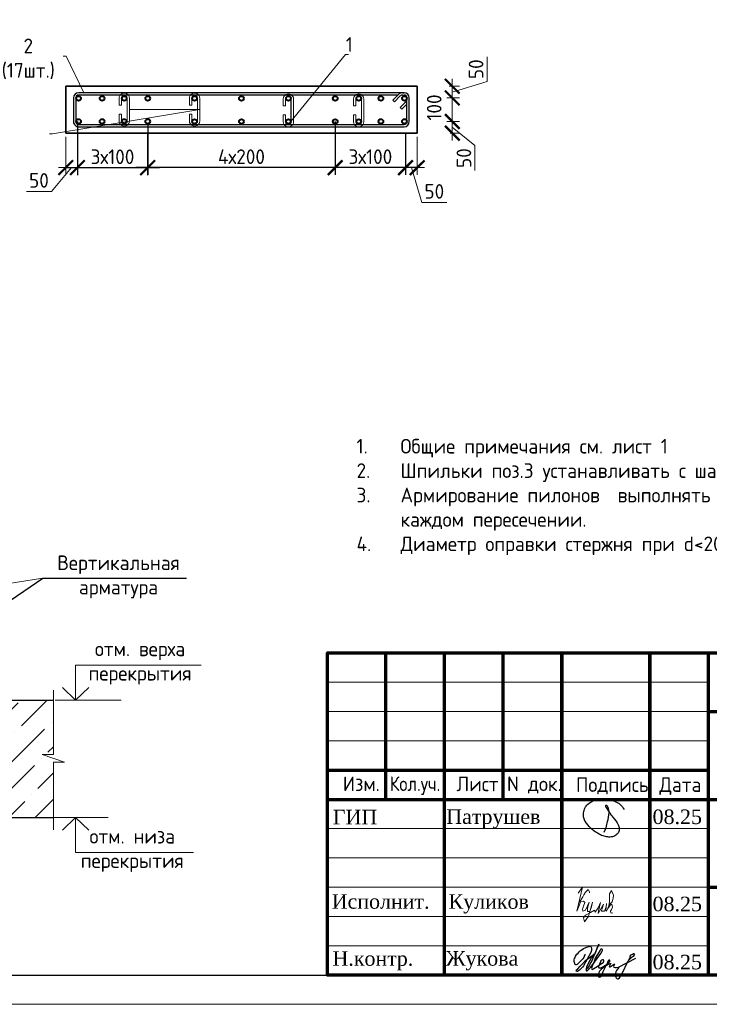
# Model space of a CAD drawing. Header units: millimetres. Extents: x 369815 to 1481759, y -423071 to -27917.
# Tile 285 of 380: x 654979 to 666748, y -198192 to -181378. Entities that reach past the tile are written whole.
import ezdxf
from ezdxf import colors
from ezdxf.entities.mleader import LeaderData, LeaderLine
from ezdxf.math import Vec2, Vec3

# ---------------------------------------------------------------- set-up
doc = ezdxf.new("R2010")
doc.units = ezdxf.units.MM
for name, color, linetype in [('PDF7_Text', 7, 'Continuous'), ('PDF8_Text', 7, 'Continuous'), ('ТОЛСТЫЕ_ОСНОВНЫЕ', 6, 'Continuous')]:
    doc.layers.add(name, color=color, linetype=linetype)
for name, color, linetype, lineweight in [('Арм_шпильки', 143, 'Continuous', 18), ('Армирование', 3, 'Continuous', 40), ('Выноски', 20, 'Continuous', 20), ('подоснова', 151, 'Continuous', 5), ('размер', 1, 'Continuous', 25), ('РАЗМЕРЫ', 1, 'Continuous', 9), ('Рамка', 7, 'Continuous', 70), ('Текст', 7, 'Continuous', 25), ('ТОНКИЕ', 7, 'Continuous', 9)]:
    doc.layers.add(name, color=color, linetype=linetype, lineweight=lineweight)
doc.layers.add('Колонна_ бетон', color=7, linetype='Continuous', lineweight=50, true_color=0xb4b496)
doc.styles.add('GOST 2.304', font='CS_Gost2304.shx')
doc.styles.add('GOST-2.304_Type-B', font='GOST_Common.ttf')
doc.styles.add('PDF Times New Roman', font='times.ttf')
doc.styles.add('style_Tonin', font='simplex.shx', dxfattribs={"width": 0.9})
doc.styles.add('ГОСТ', font='GOST_Common.ttf')
doc.dimstyles.new('20', dxfattribs={"dimtxt": 2.5, "dimasz": 2.5, "dimexe": 1.25, "dimexo": 0.625, "dimtad": 1, "dimdec": 0, "dimlfac": 20, "dimtxsty": 'style_Tonin', "dimblk": 'ARCHTICK', "dimcen": 0, "dimclrt": 256, "dimadec": 0, "dimazin": 0, "dimtfac": 1, "dimtdec": 0, "dimtmove": 0, "dimatfit": 0, "dimfxl": 1, "dimarcsym": 0})
doc.dimstyles.new('мой 25', dxfattribs={"dimscale": 100, "dimtxt": 2.5, "dimasz": 2.5, "dimexe": 1.25, "dimexo": 0.625, "dimtad": 1, "dimdec": 0, "dimlfac": 0.5, "dimtxsty": 'GOST-2.304_Type-B', "dimblk": 'ARCHTICK', "dimcen": 2.5, "dimdle": 1.25, "dimaunit": 1, "dimadec": 1, "dimazin": 2, "dimtfac": 1, "dimtdec": 0, "dimtmove": 1, "dimatfit": 3, "dimfxl": 6, "dimfxlon": 1, "dimtfill": 1, "dimlwd": -1, "dimlwe": -1, "dimarcsym": 0})
doc.dimstyles.new('СПДС', dxfattribs={"dimscale": 100, "dimtxt": 2.5, "dimasz": 2.5, "dimexe": 1.25, "dimexo": 0, "dimtad": 1, "dimdec": 0, "dimtxsty": 'GOST-2.304_Type-B', "dimblk": 'ARCHTICK', "dimcen": 2.5, "dimdle": 2, "dimadec": 0, "dimazin": 2, "dimtfac": 0.75, "dimtdec": 0, "dimtmove": 1, "dimatfit": 3, "dimfxl": 1, "dimtolj": 1, "dimarcsym": 1})

# ---------------------------------------------------------------- blocks, each defined once
blk = doc.blocks.new('11')
at = {"layer": 'Выноски'}
for p, q in [((47962, 66737), (47989, 66781)), ((47989, 66781), (48016, 66806)), ((48016, 66806), (48038, 66823)), ((48038, 66823), (48060, 66786)), ((48060, 66786), (48058, 66769)), ((47885, 66608), (47944, 66700)), ((47944, 66700), (47962, 66737))]:
    blk.add_line(p, q, dxfattribs=at)
blk.add_lwpolyline([(47863, 66761), (47937, 66865), (47843, 66458), (47885, 66564), (47905, 66616), (47954, 66628), (47979, 66606), (47957, 66539), (47937, 66487), (47947, 66458), (47991, 66470), (48051, 66611), (48041, 66569), (48023, 66505), (48023, 66448), (48065, 66448), (48090, 66529), (48110, 66608), (48043, 66369), (47972, 66275), (47954, 66344), (47991, 66389), (48078, 66431), (48142, 66470), (48154, 66441), (48204, 66512), (48246, 66606), (48209, 66455), (48204, 66418), (48295, 66574), (48265, 66463), (48265, 66455), (48312, 66453), (48342, 66529), (48347, 66584), (48337, 66465), (48349, 66453), (48401, 66569), (48443, 66616), (48461, 66678), (48466, 66727), (48436, 66811), (48399, 66754), (48399, 66618), (48389, 66549), (48374, 66507), (48416, 66564), (48441, 66576), (48451, 66524), (48433, 66482), (48419, 66453), (48424, 66428), (48458, 66421)], dxfattribs=at)
blk = doc.blocks.new('яяя')
at = {"lineweight": 30}
for points in [[(345424, 110432), (345425, 110410), (345424, 110397), (345417, 110379), (345406, 110350), (345390, 110319), (345357, 110275), (345310, 110221), (345265, 110176), (345198, 110110), (345161, 110077), (345133, 110066), (345116, 110066), (345102, 110075), (345090, 110091), (345082, 110115), (345074, 110146), (345066, 110182), (345064, 110206), (345067, 110234), (345077, 110278), (345095, 110320), (345114, 110361), (345134, 110395), (345159, 110428), (345195, 110469), (345228, 110506), (345284, 110560), (345331, 110595), (345379, 110625), (345435, 110648), (345486, 110670), (345532, 110686), (345573, 110696), (345605, 110698), (345621, 110695), (345635, 110687), (345648, 110671), (345656, 110649), (345659, 110625), (345659, 110583), (345656, 110553), (345647, 110523), (345635, 110489), (345387, 110033), (345349, 109985), (345311, 109948), (345247, 109889), (345209, 109858), (345192, 109844), (345180, 109837), (345157, 109833), (345150, 109835), (345140, 109842), (345135, 109856), (345138, 109881), (345148, 109892), (345183, 109930), (345267, 110024), (345343, 110105), (345455, 110213), (345617, 110343), (345775, 110456), (345811, 110526), (345838, 110607), (345890, 110740), (345902, 110771), (345698, 110295), (345672, 110226), (345626, 110132), (345572, 110032), (345518, 109953), (345481, 109918), (345497, 110001), (345567, 110147), (345655, 110301), (345760, 110442)], [(345481, 109918), (345476, 109896), (345475, 109874), (345485, 109861), (345506, 109866), (345539, 109891), (345632, 109983), (345968, 110450), (346022, 110527), (346029, 110560), (346027, 110579), (346026, 110590), (346010, 110605), (345993, 110609), (345975, 110601), (345962, 110584), (345954, 110562), (345857, 110421), (345783, 110292), (345741, 110183), (345701, 110079), (345665, 109985), (345660, 109952), (345666, 109929), (345669, 109915), (345682, 109910), (345702, 109914), (345735, 109941), (345846, 110007), (346065, 110160), (346075, 110193), (346070, 110217), (346066, 110236), (346052, 110241), (346030, 110241), (346007, 110228), (345978, 110203), (345960, 110164), (345892, 110010), (345895, 109986), (345904, 109966), (345925, 109964), (345969, 109968), (346045, 110000), (346218, 110114), (346261, 110154), (346280, 110184), (346282, 110210), (346278, 110225), (346263, 110229), (346241, 110222), (346220, 110198), (346162, 110049), (345989, 109904), (345932, 109849), (345906, 109805), (345891, 109739), (345890, 109690), (345899, 109652), (345924, 109647), (345956, 109655), (345980, 109674), (346058, 109838), (346158, 110046), (346261, 110098), (346314, 110120), (346292, 110079), (346269, 110036), (346261, 110008), (346267, 109998), (346293, 109998), (346363, 110039), (346445, 110095), (346421, 110068), (346414, 110040), (346407, 110011), (346416, 109990), (346466, 109972), (346509, 109977), (346574, 109984), (347172, 110293)], [(346586, 109971), (346543, 109917), (346509, 109873), (346489, 109825), (346475, 109767), (346472, 109710), (346478, 109675), (346485, 109641), (346501, 109621), (346517, 109602), (346542, 109589), (346568, 109592), (346605, 109620), (346680, 109731), (346736, 109842), (346865, 110115), (346962, 110290), (346969, 110318), (346979, 110360), (347013, 110403), (347056, 110434), (347091, 110450), (347109, 110450), (347121, 110434), (347115, 110405), (347072, 110355), (347012, 110307), (346924, 110222)]]:
    blk.add_lwpolyline(points, dxfattribs=at)
blk = doc.blocks.new('Патрушев')
at = {"color": 5, "lineweight": 25}
blk.add_lwpolyline([(58.5, -35.09), (59.7, -31.98), (60.22, -29.81), (60.47, -28.76), (60.76, -27.56), (61.06, -26.32), (61.37, -24.67), (61.64, -22.98), (61.77, -21.63), (61.83, -20.46), (61.74, -19.5), (61.5, -18.56), (61.27, -17.93), (60.96, -17.34), (60.63, -16.86), (60.45, -16.66), (60.39, -16.62), (60.25, -16.53), (60.03, -16.42), (59.74, -16.36), (59.56, -16.39), (59.41, -16.5), (59.32, -16.73), (59.32, -16.96), (59.41, -17.15), (61.8, -21.04), (63.12, -22.91), (63.7, -23.61), (64.53, -24.59), (65.48, -25.87), (66.43, -27.07), (66.87, -27.73), (67.42, -28.44), (67.68, -28.93), (68, -29.52), (68.38, -30.41), (68.65, -31), (68.82, -31.71), (68.89, -32.2), (68.93, -32.68), (68.9, -33.35), (68.81, -33.79), (68.57, -34.59), (68.27, -35.18), (67.92, -35.7), (67.56, -36.23), (66.92, -36.75), (66.44, -37.14), (65.93, -37.49), (65.34, -37.85), (64.79, -38.12), (64.12, -38.33), (63.56, -38.4), (62.54, -38.51), (61.58, -38.47), (60.89, -38.38), (60.1, -38.27), (59.25, -38.05), (58.41, -37.75), (57.66, -37.55), (56.61, -37.27), (55.88, -36.92), (54.92, -36.35), (53.85, -35.72), (53.05, -35.25), (52.17, -34.73), (51.27, -34.08), (50.13, -33.27), (49.09, -32.31), (47.96, -31.09), (47.07, -29.92), (46.05, -28.68), (45.23, -27.65), (44.74, -26.54), (44.28, -25.09), (44.05, -24.29), (43.98, -23.29), (43.94, -22.47), (43.99, -21.49), (44.18, -20.57), (44.46, -19.97), (44.74, -19.1), (45.02, -18.24), (45.49, -17.42), (45.85, -16.92), (46.39, -16.14), (46.99, -15.53), (47.83, -14.81), (48.65, -14.29), (49.43, -13.79), (50.53, -13.27), (51.57, -12.89), (52.65, -12.48), (54.17, -12.1), (55.44, -11.87), (56.95, -11.79), (58.35, -11.79), (59.63, -11.91), (61, -12.05), (62.71, -12.35), (64.46, -12.88), (66.16, -13.58), (67.55, -14.27), (68.88, -15.13), (70.02, -16.25), (71.14, -17.49), (71.67, -18.26), (72.28, -19.27)], dxfattribs=at)
blk = doc.blocks.new('штамп кж1.1')
at = {"layer": 'Рамка', "color": 7}
for p, q in [((405358, -83134), (405358, -80634)), ((407358, -83134), (407358, -80634)), ((410858, -81634), (422858, -81634)), ((404358, -82634), (410858, -82634)), ((404358, -83134), (422858, -83134)), ((410858, -84634), (422858, -84634))]:
    blk.add_line(p, q, dxfattribs=at)
at = {"layer": 'Рамка'}
for p, q in [((406358, -86134), (406358, -80634)), ((408358, -86134), (408358, -80634)), ((408358, -80634), (408358, -86134)), ((409858, -80634), (409858, -86134)), ((409858, -86134), (409858, -80634)), ((410858, -80634), (410858, -86134))]:
    blk.add_line(p, q, dxfattribs=at)
at = {"layer": 'Рамка', "color": 7, "lineweight": 15}
for p, q in [((404358, -81134), (410858, -81134)), ((404358, -81634), (410858, -81634)), ((404358, -82134), (410858, -82134)), ((404358, -83634), (410858, -83634)), ((404358, -84134), (410858, -84134)), ((404358, -84634), (410858, -84634)), ((404358, -85134), (410858, -85134)), ((404358, -85634), (410858, -85634))]:
    blk.add_line(p, q, dxfattribs=at)
at = {"layer": 'Рамка'}
blk.add_lwpolyline([(422858, -86134), (404358, -86134), (404358, -80634), (422858, -80634)], close=True, dxfattribs=at)
at = {"color": 5, "xscale": 24.5, "yscale": 24.5, "zscale": 24.5}
blk.add_blockref('Патрушев', (407651, -82836), dxfattribs=at)
at = {"color": 2, "lineweight": 60, "xscale": 0.5, "yscale": 0.5, "zscale": 0.5}
blk.add_blockref('яяя', (236038, -140993), dxfattribs=at)
at = {"layer": 'Выноски', "color": 0}
blk.add_blockref('11', (360773, -151499), dxfattribs=at)
at = {"layer": 'PDF7_Text', "char_height": 248, "attachment_point": 7, "style": 'PDF Times New Roman'}
for s, insert in [('Патрушев', (406387, -83634)), ('08.25', (409908, -83561)), ('08.25', (409908, -85050)), ('Жукова', (406381, -86056)), ('08.25', (409908, -86042))]:
    blk.add_mtext(s, dxfattribs=dict(at, insert=insert))
at = {"layer": 'PDF7_Text', "insert": (406426, -85084), "char_height": 247.95, "attachment_point": 7, "style": 'PDF Times New Roman'}
blk.add_mtext_dynamic_manual_height_columns('{\\C256;Куликов}', width=2000, gutter_width=1250, heights=[0], dxfattribs=at)
at = {"layer": 'PDF8_Text', "char_height": 248, "attachment_point": 7, "style": 'PDF Times New Roman'}
for s, insert in [('ГИП', (404451, -83561)), ('Исполнит.', (404432, -85007)), ('Н.контр.', (404445, -86056))]:
    blk.add_mtext(s, dxfattribs=dict(at, insert=insert))
at = {"layer": 'Текст', "color": 7, "style": 'ГОСТ'}
for s, p in [('Изм.', (404622, -82993)), ('Лист', (406561, -82996)), ('N док.', (407423, -82993)), ('Подпись', (408601, -83008)), ('Дата', (410023, -83008))]:
    blk.add_text(s, height=250, dxfattribs=at).set_placement(p)
at = {"layer": 'Текст', "color": 7, "style": 'ГОСТ', "width": 0.9}
blk.add_text('Кол.уч.', height=250, dxfattribs=at).set_placement((405423, -82992))
at = {"layer": 'Текст', "color": 7, "attachment_point": 1, "style": 'ГОСТ'}
for s, width, heights, insert, char_height in [('\\pi594.35517;{\\fTimes New Roman|b0|i0|c204|p18;\\C256;Строительство жилого комплекса со  встроенными помещениями \\P\\pi1441.86779;общественного-делового, коммерческого назначения и \\P\\pi41.3631;поликлиническим учреждением по адресу: г. Чита, ул. 1-я Коллективная}', 11543.07, [0], (411117, -81801), 250), ('\\pi389.01406;{\\fTimes New Roman|b0|i0|c204|p18;\\C256;«Жилой дом со встроенными помещениями \\P\\pi641.91601;общественно-делового и коммерческого \\P\\pi302.06381;назначения на первом этаже здания», поз. 3.1\\P}', 7000, [1500], (410844, -83331), 225)]:
    blk.add_mtext_dynamic_manual_height_columns(s, width=width, gutter_width=12.5, heights=heights, dxfattribs=dict(at, insert=insert, char_height=char_height))
blk = doc.blocks.new('*U78')
at = {"layer": 'ТОЛСТЫЕ_ОСНОВНЫЕ', "color": 6}
blk.add_lwpolyline([(20, 5), (415, 5), (415, 292), (20, 292)], close=True, dxfattribs=at)
at = {"layer": 'ТОНКИЕ'}
blk.add_lwpolyline([(0, 0), (420, 0), (420, 297), (0, 297)], close=True, dxfattribs=at)
blk = doc.blocks.new('_None')
blk = doc.blocks.new('_ArchTick')
at = {"color": 0, "linetype": 'ByBlock', "const_width": 0.15}
blk.add_lwpolyline([(-0.5, -0.5), (0.5, 0.5)], dxfattribs=at)
blk = doc.blocks.new('*D514')
at = {"layer": 'DEFPOINTS', "color": 0, "transparency": 16777216}
for p in [(661764, -182515, -2880), (661564, -182713, -2880), (662362, -182713)]:
    blk.add_point(p, dxfattribs=at)
at = {"layer": 'РАЗМЕРЫ', "color": 0, "linetype": 'Continuous', "transparency": 16777216}
for p, q in [((662955, -182436), (662955, -182011)), ((662362, -182390), (662362, -182838)), ((662310, -182515), (662487, -182515)), ((662362, -182614), (662955, -182436)), ((662266, -182713), (662487, -182713))]:
    blk.add_line(p, q, dxfattribs=at)
at = {"layer": 'РАЗМЕРЫ', "color": 0, "transparency": 16777216, "xscale": 250, "yscale": 250, "zscale": 250}
for p, rotation in [((662362, -182515), 90), ((662362, -182713), 270)]:
    blk.add_blockref('_ArchTick', p, dxfattribs=dict(at, rotation=rotation))
at = {"layer": 'РАЗМЕРЫ', "color": 0, "transparency": 16777216, "insert": (662768, -182223), "char_height": 250, "attachment_point": 5, "rotation": 90, "style": 'GOST-2.304_Type-B', "bg_fill": 3, "box_fill_scale": 1.1, "bg_fill_color": 256, "bg_fill_true_color": 13158600, "bg_fill_transparency": 0}
blk.add_mtext('50', dxfattribs=at)
blk = doc.blocks.new('*D515')
at = {"layer": 'DEFPOINTS', "color": 0, "transparency": 16777216}
for p in [(661564, -183115, -2880), (662362, -183115), (662266, -183315)]:
    blk.add_point(p, dxfattribs=at)
at = {"layer": 'РАЗМЕРЫ', "color": 0, "linetype": 'Continuous', "transparency": 16777216}
for p, q in [((662362, -183440), (662362, -182990)), ((662266, -183115), (662487, -183115)), ((662362, -183215), (662748, -183528)), ((662328, -183315), (662487, -183315)), ((662748, -183528), (662748, -183953))]:
    blk.add_line(p, q, dxfattribs=at)
at = {"layer": 'РАЗМЕРЫ', "color": 0, "transparency": 16777216, "xscale": 250, "yscale": 250, "zscale": 250}
for p, rotation in [((662362, -183115), 90), ((662362, -183315), 270)]:
    blk.add_blockref('_ArchTick', p, dxfattribs=dict(at, rotation=rotation))
at = {"layer": 'РАЗМЕРЫ', "color": 0, "transparency": 16777216, "insert": (662561, -183741), "char_height": 250, "attachment_point": 5, "rotation": 90, "style": 'GOST-2.304_Type-B', "bg_fill": 3, "box_fill_scale": 1.1, "bg_fill_color": 256, "bg_fill_true_color": 13158600, "bg_fill_transparency": 0}
blk.add_mtext('50', dxfattribs=at)
blk = doc.blocks.new('*D516')
at = {"layer": 'DEFPOINTS', "color": 0, "transparency": 16777216}
for p in [(662362, -182713, 2880), (662362, -182713)]:
    blk.add_point(p, dxfattribs=at)
at = {"layer": 'РАЗМЕРЫ', "color": 0, "linetype": 'Continuous', "transparency": 16777216}
for p, q in [((662362, -183240), (662362, -182588)), ((662455, -182713), (662487, -182713)), ((662294, -183115), (662487, -183115))]:
    blk.add_line(p, q, dxfattribs=at)
at = {"layer": 'РАЗМЕРЫ', "color": 0, "transparency": 16777216, "insert": (662053, -182877), "char_height": 250, "attachment_point": 5, "rotation": 90, "style": 'GOST-2.304_Type-B', "bg_fill": 3, "box_fill_scale": 1.1, "bg_fill_color": 256, "bg_fill_true_color": 13158600, "bg_fill_transparency": 0}
blk.add_mtext('100', dxfattribs=at)
at = {"layer": 'DEFPOINTS', "color": 0, "transparency": 16777216}
blk.add_point((662231, -183115), dxfattribs=at)
at = {"layer": 'РАЗМЕРЫ', "color": 0, "transparency": 16777216, "xscale": 250, "yscale": 250, "zscale": 250}
for p, rotation in [((662362, -182713), 90), ((662362, -183115), 270)]:
    blk.add_blockref('_ArchTick', p, dxfattribs=dict(at, rotation=rotation))
blk = doc.blocks.new('*D517')
at = {"layer": 'DEFPOINTS', "color": 0, "transparency": 16777216}
for p in [(661564, -183114), (661764, -183314), (661764, -183904)]:
    blk.add_point(p, dxfattribs=at)
at = {"layer": 'РАЗМЕРЫ', "color": 0, "linetype": 'Continuous', "transparency": 16777216}
for p, q in [((661564, -183304), (661564, -184029)), ((661764, -183376), (661764, -184029)), ((661439, -183904), (661889, -183904)), ((661664, -183904), (661843, -184497)), ((661843, -184497), (662268, -184497))]:
    blk.add_line(p, q, dxfattribs=at)
at = {"layer": 'РАЗМЕРЫ', "color": 0, "transparency": 16777216, "xscale": 250, "yscale": 250, "zscale": 250, "rotation": 180}
blk.add_blockref('_ArchTick', (661564, -183904), dxfattribs=at)
at = {"layer": 'РАЗМЕРЫ', "color": 0, "transparency": 16777216, "xscale": 250, "yscale": 250, "zscale": 250}
blk.add_blockref('_ArchTick', (661764, -183904), dxfattribs=at)
at = {"layer": 'РАЗМЕРЫ', "color": 0, "transparency": 16777216, "insert": (662055, -184310), "char_height": 250, "attachment_point": 5, "style": 'GOST-2.304_Type-B', "bg_fill": 3, "box_fill_scale": 1.1, "bg_fill_color": 256, "bg_fill_true_color": 13158600, "bg_fill_transparency": 0}
blk.add_mtext('50', dxfattribs=at)
blk = doc.blocks.new('*D518')
at = {"layer": 'DEFPOINTS', "color": 0, "transparency": 16777216}
for p in [(655964, -183114), (655764, -183314), (655764, -183904)]:
    blk.add_point(p, dxfattribs=at)
at = {"layer": 'РАЗМЕРЫ', "color": 0, "linetype": 'Continuous', "transparency": 16777216}
for p, q in [((655764, -183376), (655764, -184029)), ((655964, -183304), (655964, -184029)), ((655864, -183904), (655521, -184310)), ((656089, -183904), (655639, -183904)), ((655521, -184310), (655096, -184310))]:
    blk.add_line(p, q, dxfattribs=at)
at = {"layer": 'РАЗМЕРЫ', "color": 0, "transparency": 16777216, "xscale": 250, "yscale": 250, "zscale": 250, "rotation": 180}
blk.add_blockref('_ArchTick', (655764, -183904), dxfattribs=at)
at = {"layer": 'РАЗМЕРЫ', "color": 0, "transparency": 16777216, "xscale": 250, "yscale": 250, "zscale": 250}
blk.add_blockref('_ArchTick', (655964, -183904), dxfattribs=at)
at = {"layer": 'РАЗМЕРЫ', "color": 0, "transparency": 16777216, "insert": (655308, -184122), "char_height": 250, "attachment_point": 5, "style": 'GOST-2.304_Type-B', "bg_fill": 3, "box_fill_scale": 1.1, "bg_fill_color": 256, "bg_fill_true_color": 13158600, "bg_fill_transparency": 0}
blk.add_mtext('50', dxfattribs=at)
blk = doc.blocks.new('*D519')
at = {"layer": 'DEFPOINTS', "color": 0, "transparency": 16777216}
for p in [(660364, -183116, 1440), (661564, -183315), (660364, -183904)]:
    blk.add_point(p, dxfattribs=at)
at = {"layer": 'размер', "color": 0, "lineweight": -2, "transparency": 16777216}
for p, q in [((660364, -183116), (660364, -184029)), ((661564, -183315), (661564, -184029)), ((661764, -183904), (660164, -183904))]:
    blk.add_line(p, q, dxfattribs=at)
at = {"layer": 'размер', "color": 0, "lineweight": -2, "transparency": 16777216, "xscale": 250, "yscale": 250, "zscale": 250, "rotation": 180}
blk.add_blockref('_ArchTick', (660364, -183904), dxfattribs=at)
at = {"layer": 'размер', "color": 0, "lineweight": -2, "transparency": 16777216, "xscale": 250, "yscale": 250, "zscale": 250}
blk.add_blockref('_ArchTick', (661564, -183904), dxfattribs=at)
at = {"layer": 'размер', "color": 0, "transparency": 16777216, "insert": (660964, -183717), "char_height": 250, "attachment_point": 5, "style": 'GOST-2.304_Type-B'}
blk.add_mtext('\\A1;3х100', dxfattribs=at)
blk = doc.blocks.new('*D574')
at = {"layer": 'DEFPOINTS', "color": 0, "transparency": 16777216}
for p in [(657164, -183155, 1440), (660364, -183116, 1440), (657164, -183904)]:
    blk.add_point(p, dxfattribs=at)
at = {"layer": 'размер', "color": 0, "lineweight": -2, "transparency": 16777216}
for p, q in [((657164, -183155), (657164, -184029)), ((660364, -183116), (660364, -184029)), ((660564, -183904), (656964, -183904))]:
    blk.add_line(p, q, dxfattribs=at)
at = {"layer": 'размер', "color": 0, "lineweight": -2, "transparency": 16777216, "xscale": 250, "yscale": 250, "zscale": 250, "rotation": 180}
blk.add_blockref('_ArchTick', (657164, -183904), dxfattribs=at)
at = {"layer": 'размер', "color": 0, "lineweight": -2, "transparency": 16777216, "xscale": 250, "yscale": 250, "zscale": 250}
blk.add_blockref('_ArchTick', (660364, -183904), dxfattribs=at)
at = {"layer": 'размер', "color": 0, "transparency": 16777216, "insert": (658764, -183717), "char_height": 250, "attachment_point": 5, "style": 'GOST-2.304_Type-B'}
blk.add_mtext('\\A1;4х200', dxfattribs=at)
blk = doc.blocks.new('*D520')
at = {"layer": 'DEFPOINTS', "color": 0, "transparency": 16777216}
for p in [(655963, -183117, 1440), (657163, -183316), (655963, -183905)]:
    blk.add_point(p, dxfattribs=at)
at = {"layer": 'размер', "color": 0, "lineweight": -2, "transparency": 16777216}
for p, q in [((655963, -183117), (655963, -184030)), ((657163, -183316), (657163, -184030)), ((657363, -183905), (655763, -183905))]:
    blk.add_line(p, q, dxfattribs=at)
at = {"layer": 'размер', "color": 0, "lineweight": -2, "transparency": 16777216, "xscale": 250, "yscale": 250, "zscale": 250, "rotation": 180}
blk.add_blockref('_ArchTick', (655963, -183905), dxfattribs=at)
at = {"layer": 'размер', "color": 0, "lineweight": -2, "transparency": 16777216, "xscale": 250, "yscale": 250, "zscale": 250}
blk.add_blockref('_ArchTick', (657163, -183905), dxfattribs=at)
at = {"layer": 'размер', "color": 0, "transparency": 16777216, "insert": (656563, -183718), "char_height": 250, "attachment_point": 5, "style": 'GOST-2.304_Type-B'}
blk.add_mtext('\\A1;3х100', dxfattribs=at)
blk = doc.blocks.new('*U126')
at = {"color": 0, "linetype": 'ByBlock', "lineweight": -2}
for p, q in [((-10, 1414.5), (-10, 12.5)), ((-10, 1407.5), (-10, 1414.5)), ((0, 1407.5), (0, 1414.5)), ((114.7, 1437), (12.5, 1437)), ((114.7, 1427), (12.5, 1427)), ((53.8, 1397.9), (28.3, 1423.3)), ((38.8, 1427), (60.9, 1404.9)), ((60.9, 1404.9), (53.8, 1397.9)), ((127.2, 12.5), (127.2, 1414.5)), ((137.2, 12.5), (137.2, 1414.5)), ((22, 1366.1), (-3.4, 1391.6)), ((0, 1388.2), (0, 12.5)), ((3.7, 1398.6), (29.1, 1373.2)), ((29.1, 1373.2), (22, 1366.1)), ((12.5, 0), (114.7, 0)), ((12.5, -10), (114.7, -10))]:
    blk.add_line(p, q, dxfattribs=at)
for centre, radius, start, end in [((12.5, 1414.5), 22.5, 90, 180), ((12.5, 1407.5), 22.5, 180, 225), ((12.5, 1414.5), 12.5, 90, 180), ((12.5, 1407.5), 12.5, 180, 225), ((19.5, 1414.5), 12.5, 45, 90), ((114.7, 1414.5), 22.5, 0, 90), ((114.7, 1414.5), 12.5, 0, 90), ((12.5, 12.5), 22.5, 180, 270), ((12.5, 12.5), 12.5, 180, 270), ((114.7, 12.5), 12.5, 270, 0), ((114.7, 12.5), 22.5, 270, 0)]:
    blk.add_arc(centre, radius, start, end, dxfattribs=at)
at = {"style": 'GOST 2.304', "oblique": 15, "flags": 9}
for tag, p in [('ДИАМЕТР', (-52.8, -63)), ('КЛАСС', (-53, -68.7)), ('ДЛИНА', (-52.5, -73.8)), ('ПОЗИЦИЯ', (-52.3, -58)), ('МАССА', (-52.3, -78.3))]:
    blk.add_attdef(tag, p, '', height=2.5, dxfattribs=at)
blk = doc.blocks.new('*U123')
for p, q in [((-8, 0), (-7.4, 4.7)), ((-7.4, 4.7), (-5.6, 9)), ((-5.6, 9), (-2.7, 12.7)), ((-2.7, 12.7), (1, 15.6)), ((1, 15.6), (5.3, 17.4)), ((5.3, 17.4), (10, 18)), ((34, 18), (10, 18)), ((10, 10), (34, 10)), ((34, 10), (34, 18)), ((66, 18), (90, 18)), ((66, 10), (66, 18)), ((90, 10), (66, 10)), ((94.7, 17.4), (90, 18)), ((99, 15.6), (94.7, 17.4)), ((102.7, 12.7), (99, 15.6)), ((105.6, 9), (102.7, 12.7)), ((107.4, 4.7), (105.6, 9)), ((108, 0), (107.4, 4.7)), ((107.4, -4.7), (108, 0)), ((-7.4, -4.7), (-8, 0)), ((-5.6, -9), (-7.4, -4.7)), ((-2.7, -12.7), (-5.6, -9)), ((1, -15.6), (-2.7, -12.7)), ((5.3, -17.4), (1, -15.6)), ((10, -18), (5.3, -17.4)), ((10, -18), (90, -18)), ((90, -18), (94.7, -17.4)), ((94.7, -17.4), (99, -15.6)), ((99, -15.6), (102.7, -12.7)), ((102.7, -12.7), (105.6, -9)), ((105.6, -9), (107.4, -4.7))]:
    blk.add_line(p, q)
at = {"color": 0, "linetype": 'ByBlock', "lineweight": -2}
for p, q in [((0, 0), (0.3, 2.6)), ((0.3, 2.6), (1.3, 5)), ((1.3, 5), (2.9, 7.1)), ((2.9, 7.1), (5, 8.7)), ((5, 8.7), (7.4, 9.7)), ((7.4, 9.7), (10, 10)), ((92.6, 9.7), (90, 10)), ((95, 8.7), (92.6, 9.7)), ((97.1, 7.1), (95, 8.7)), ((98.7, 5), (97.1, 7.1)), ((99.7, 2.6), (98.7, 5)), ((100, 0), (99.7, 2.6)), ((99.7, -2.6), (100, 0)), ((0.3, -2.6), (0, 0)), ((1.3, -5), (0.3, -2.6)), ((2.9, -7.1), (1.3, -5)), ((5, -8.7), (2.9, -7.1)), ((7.4, -9.7), (5, -8.7)), ((10, -10), (7.4, -9.7)), ((10, -10), (90, -10)), ((90, -10), (92.6, -9.7)), ((92.6, -9.7), (95, -8.7)), ((95, -8.7), (97.1, -7.1)), ((97.1, -7.1), (98.7, -5)), ((98.7, -5), (99.7, -2.6))]:
    blk.add_line(p, q, dxfattribs=at)
at = {"style": 'GOST 2.304', "oblique": 15, "flags": 9}
for tag, p in [('ДИАМЕТР', (117.8, -62.2)), ('ПОЗИЦИЯ', (118, -56.6)), ('КЛАСС', (118, -67.8)), ('ДЛИНА', (118.1, -72.5)), ('МАССА', (118.7, -78.2))]:
    blk.add_attdef(tag, p, '', height=2.5, dxfattribs=at)

msp = doc.modelspace()

# ---------------------------------------------------------------- hatches: boundary and pattern name
at = {"lineweight": 5}
h = msp.add_hatch(dxfattribs=at)
h.set_pattern_fill('ANSI36', color=256, scale=100, style=0)
h.set_pattern_definition([(45, (464852.54, -257872.04), (168.3798, 617.3926), [793.75, -158.75, 0, -158.75])])
h.paths.add_polyline_path([(653895.9, -193000.2), (653751.7, -193000.2), (653751.7, -194276.1)])
h.paths.add_polyline_path([(655554.1, -193000.2), (654055.9, -193000.2), (653829.9, -195000.2), (655554.1, -195000.2), (655554.1, -194055.6), (655745.3, -194055.6), (655362.8, -193928.1), (655554.1, -193928.1)])
h.paths.add_polyline_path([(653751.7, -193000.2), (652357.2, -193000.2), (652357.2, -193928.1), (652165.9, -193928.1), (652548.5, -194055.6), (652357.2, -194055.6), (652357.2, -195000.2), (653669.9, -195000.2), (653751.7, -194276.1)])

# ---------------------------------------------------------------- linework, layer by layer
at = {"lineweight": 20}
for p, q in [((653751.7, -191175.8, -3100), (655372.3, -190912.6, -3100)), ((655465.7, -195000.2, -3100), (656491.4, -195000.2, -3100))]:
    msp.add_line(p, q, dxfattribs=at)
at = {"color": 0, "lineweight": 30}
for p, q in [((654055.9, -193000.2, -3100), (655554.1, -193000.2, -3100)), ((653829.9, -195000.2, -3100), (655551.2, -195000.2, -3100))]:
    msp.add_line(p, q, dxfattribs=at)
at = {"lineweight": 20, "ltscale": 50}
msp.add_line((655586.8, -193000.2, -3100), (656713.8, -193000.2, -3100), dxfattribs=at)
at = {"linetype": 'ByBlock', "lineweight": 18, "elevation": -3100}
msp.add_lwpolyline([(655554.1, -192827), (655554.1, -193928.1), (655362.8, -193928.1), (655745.3, -194055.6), (655554.1, -194055.6), (655554.1, -195212.5)], dxfattribs=at)
at = {"lineweight": 30, "elevation": -3100}
for points in [[(656156.9, -192779.5), (655933.9, -193000.2), (655710.9, -192779.5)], [(656156.9, -195220.8), (655933.9, -195000.2), (655710.9, -195220.8)]]:
    msp.add_lwpolyline(points, dxfattribs=at)
at = {"layer": 'Армирование', "color": 3}
for centre in [(655984.4, -182721.8, 4540), (656384.4, -182721.8, 4540), (656764.4, -182721.8, 4540), (657164.4, -182721.8, 4540), (657964.4, -182722.7, 4540), (658764.4, -182722.7, 4540), (659564.4, -182722.7, 4540), (660364.4, -182722.7, 4540), (660764.4, -182722.7, 4540), (661144.4, -182721.8, 4540), (661544.4, -182721.8, 4540), (655984.4, -183115.1, 4540), (656384.4, -183115.1, 4540), (656764.4, -183115.1, 4540), (657164.4, -183115.1, 4540), (657964.4, -183116.1, 4540), (658764.4, -183116.1, 4540), (659564.4, -183116.1, 4540), (660364.4, -183116.1, 4540), (660764.4, -183116.1, 4540), (661144.4, -183115.1, 4540), (661544.4, -183115.1, 4540)]:
    msp.add_circle(centre, 40, dxfattribs=at)
at = {"layer": 'Колонна_ бетон', "color": 180, "linetype": 'Continuous', "lineweight": 35, "transparency": 33554687}
for p, q in [((661764.4, -182514.6, 4540), (655764.4, -182514.6, 4540)), ((655764.4, -182514.6, 4540), (655764.4, -183314.6, 4540)), ((661764.4, -182515.1, 3100), (655764.4, -182515.1, 3100)), ((660764.4, -182515.1, 1660), (655764.4, -182515.1, 1660)), ((655764.4, -182515.1, 1660), (655764.4, -183315.1, 1660)), ((655764.4, -183315.1, 3100), (655764.4, -182515.1, 3100)), ((655764.4, -183315.1, 3100), (655764.4, -182515.1, 3100)), ((655764.4, -183315.1, 3100), (655764.4, -182515.1, 3100)), ((655764.4, -183315.1, 3100), (655764.4, -182515.1, 3100)), ((661764.4, -183314.6, 4540), (661764.4, -182514.6, 4540)), ((661764.4, -183314.6, 3100), (661764.4, -182515.1, 3100)), ((655764.4, -183314.6, 4540), (661764.4, -183314.6, 4540)), ((655764.4, -183314.6, 3100), (661764.4, -183314.6, 3100)), ((655764.4, -183315.1, 1660), (660764.4, -183315.1, 1660))]:
    msp.add_line(p, q, dxfattribs=at)
at = {"layer": 'подоснова', "elevation": -3100}
for points in [[(655933.9, -193000.2), (655933.9, -192400.2), (658075.5, -192400.2)], [(655933.9, -195000.2), (655933.9, -195600.2), (657942.7, -195600.2)]]:
    msp.add_lwpolyline(points, dxfattribs=at)

# ---------------------------------------------------------------- block references
at = {"xscale": 100, "yscale": 100, "zscale": 100}
msp.add_blockref('*U78', (637230.8, -198191.8, 3100), dxfattribs=at)
at = {"layer": 'Арм_шпильки', "color": 3, "xscale": 4.875, "yscale": 4.875, "zscale": 4.875, "rotation": 89.99999999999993}
for p in [(656764.4, -183156.9, 4540), (657964.4, -183156.9, 4540), (659564.4, -183170.2, 4540), (660764.4, -183170.2, 4540)]:
    msp.add_blockref('*U123', p, dxfattribs=at)
at = {"layer": 'размер'}
for p in [(70023.8, -111557.6, 3100), (120612.6, -111557.6, 3100), (165719.5, -111557.6, 3100), (210826.3, -111557.6, 3100), (255872.4, -111557.6, 3100)]:
    msp.add_blockref('штамп кж1.1', p, dxfattribs=at)

# ---------------------------------------------------------------- texts
at = {"ltscale": 100, "char_height": 250, "width": 17398.124, "attachment_point": 1, "style": 'GOST-2.304_Type-B'}
for insert in [(525468.6, -188536.5, 3100), (570575.4, -188536.5, 3100), (615682.2, -188536.5, 3100), (660728.4, -188536.5, 3100)]:
    msp.add_mtext('\\pi-750,l750,t750,5000;1.^IОбщие примечания см. лист 1\\P2.^IШпильки поз.3 устанавливать с шагом 400 по вертикали и с шагом  400 по горизонтали .\\P3.^IАрмирование пилонов  выполнять отдельными стержнями. Арматуру вязать вязальной проволокой в каждом пересечении.\\P{\\C7;4.^IДиаметр оправки стержня при d<20мм - 5d, при d≥20мм - 8d}', dxfattribs=dict(at, insert=insert))
at = {"layer": 'РАЗМЕРЫ', "char_height": 250, "attachment_point": 5, "style": 'GOST-2.304_Type-B'}
for s, insert in [('Вертикальная\\Pарматура', (656665.5, -190893.5)), ('отм. верха \\Pперекрытия', (657033.3, -192364)), ('отм. низа \\Pперекрытия', (656900.4, -195564))]:
    msp.add_mtext_dynamic_manual_height_columns(s, width=3941.213, gutter_width=625, heights=[0], dxfattribs=dict(at, insert=insert))
at = {"layer": 'Текст', "color": 7, "char_height": 250, "attachment_point": 1, "style": 'ГОСТ'}
for s, insert in [('\\pi3500;{\\C0;\\P\\pi1371.59091;План пилонов} 2-5-го этажа{\\H1.83333x; }', (480882.1, -196191.8, 3100)), ('\\pi3500;{\\C256;\\P\\pi2264.39394;Пилон П1 (2-5ЭТ)}', (531471, -196191.8, 3100)), ('\\pi3500;{\\C256;\\P\\pi2239.39394;Пилон П2 (2-5ЭТ)}', (576577.8, -196191.8, 3100)), ('\\pi3500;{\\C256;\\P\\pi2282.19697;Пилон П3(2-5ЭТ)}', (621684.7, -196191.8, 3100))]:
    msp.add_mtext_dynamic_manual_height_columns(s, width=7000, gutter_width=12.5, heights=[1500], dxfattribs=dict(at, insert=insert))

# ---------------------------------------------------------------- dimensions: what is measured, and where the dimension line sits
at = {"layer": 'размер', "color": 146}
dim = msp.add_linear_dim(base=(657164.4, -183904.5, 3100), p1=(660364.4, -183116.1, 4540), p2=(657164.4, -183155.1, 4540), text='4х200', dimstyle='СПДС', dxfattribs=at)
dim.commit()
dim.dimension.update_dxf_attribs({"geometry": '*D574', "text_midpoint": (658764.4, -183717, 3100)})

# ---------------------------------------------------------------- leaders
at = {"layer": 'подоснова', "has_arrowhead": 0}
msp.add_leader([(653986.7, -191860.4, -3100), (655372.3, -190912.6, -3100), (657823.7, -190912.6, -3100)], dimstyle='20', override={"dimasz": 1.5, "dimldrblk": 'Dot'}, dxfattribs=at)
at = {"layer": 'подоснова'}
ml = msp.add_multileader_mtext('Standard', dxfattribs=at)
ml.set_content('2 (17шт.)', color=256, style='GOST-2.304_Type-B')
ml.set_leader_properties(color=256, linetype='ByLayer', lineweight=15)
ml.set_arrow_properties(name='NONE')
ml.build(insert=Vec2(0, 0))
ml.multileader.update_dxf_attribs({"text_left_attachment_type": 6, "text_right_attachment_type": 6, "dogleg_length": 10, "arrow_head_size": 18})
ctx = ml.context
ctx.base_point, ctx.char_height, ctx.arrow_head_size, ctx.landing_gap_size, ctx.plane_origin = Vec3(654487.7, -182001, 1660), 250, 18, 20, Vec3(652384.9, -181454.9, 1660)
ctx.left_attachment, ctx.right_attachment, ctx.text_align_type = 6, 6, 1
notes = []
notes.append((ctx, [(1, (1, 1, 0), (655773.3, -182001, 1660), (-1, 0), 10, [(0, [(656074.6, -182624.4, 1660)], 0, [])])]))
ctx.mtext.insert, ctx.mtext.width, ctx.mtext.alignment, ctx.mtext.flow_direction = Vec3(655125.5, -181701, 1660), 22.898, 2, 5
ml = msp.add_multileader_mtext('Standard', dxfattribs=at)
ml.set_content('1 ', color=256, style='GOST-2.304_Type-B')
ml.set_leader_properties(color=256, linetype='ByLayer', lineweight=15)
ml.set_arrow_properties(name='NONE')
ml.build(insert=Vec2(0, 0))
ml.multileader.update_dxf_attribs({"text_left_attachment_type": 6, "text_right_attachment_type": 6, "dogleg_length": 10, "arrow_head_size": 18})
ctx = ml.context
ctx.base_point, ctx.char_height, ctx.arrow_head_size, ctx.landing_gap_size, ctx.plane_origin = Vec3(660546.7, -181974.7, 4540), 250, 18, 20, Vec3(657833.9, -180192.3, 4540)
ctx.left_attachment, ctx.right_attachment, ctx.text_align_type = 6, 6, 1
notes.append((ctx, [(0, (1, 1, 0), (660536.7, -181974.7, 4540), (1, 0), 10, [(1, [(659604.4, -182722.7, 4540), (659604.4, -183116.1, 4540)], 0, [])])]))
ctx.mtext.insert, ctx.mtext.width, ctx.mtext.alignment, ctx.mtext.flow_direction = Vec3(660604.2, -181674.7, 4540), 22.898, 2, 5
for ctx, leaders in notes:
    for number, flags, end, landing, length, lines in leaders:
        leader = LeaderData()
        leader.index, (leader.has_last_leader_line, leader.has_dogleg_vector, leader.attachment_direction) = number, flags
        leader.last_leader_point, leader.dogleg_vector, leader.dogleg_length = Vec3(end), Vec3(landing), length
        for number, points, colour, breaks in lines:
            line = LeaderLine()
            line.index, line.vertices, line.color, line.breaks = number, Vec3.list(points), colors.encode_raw_color(colour), breaks
            leader.lines.append(line)
        ctx.leaders.append(leader)

# ---------------------------------------------------------------- next in the draw order: dimensions: what is measured, and where the dimension line sits
at = {"layer": 'РАЗМЕРЫ', "color": 146, "true_color": 0x006272}
dim = msp.add_linear_dim(base=(662361.7, -182713.2, 5980), p1=(661764.4, -182514.6, 3100), p2=(661564.5, -182713.2, 3100), angle=90, dimstyle='мой 25', override={"dimlfac": 0.25}, dxfattribs=at)
dim.commit()
dim.dimension.update_dxf_attribs({"geometry": '*D514', "text_midpoint": (662768, -182373.3, 5980)})
dim = msp.add_linear_dim(base=(662361.7, -183114.6, 5980), p1=(662266, -183314.6, 5980), p2=(661564.5, -183114.6, 3100), angle=90, dimstyle='мой 25', override={"dimlfac": 0.25}, dxfattribs=at)
dim.commit()
dim.dimension.update_dxf_attribs({"geometry": '*D515', "text_midpoint": (662748.3, -183590.6, 5980), "dimtype": 160})
dim = msp.add_linear_dim(base=(655764.4, -183903.5, 3100), p1=(655964.4, -183114, 3100), p2=(655764.4, -183314, 3100), dimstyle='мой 25', override={"dimlfac": 0.25}, dxfattribs=at)
dim.commit()
dim.dimension.update_dxf_attribs({"geometry": '*D518', "text_midpoint": (655458.2, -184309.8, 3100), "dimtype": 160})

# ---------------------------------------------------------------- next in the draw order: dimensions: what is measured, and where the dimension line sits
at = {"layer": 'размер', "color": 146, "true_color": 0x006272}
dim = msp.add_linear_dim(base=(655963.4, -183905.4, 3100), p1=(657163.5, -183315.5, 3100), p2=(655963.4, -183117, 4540), text='3х100', dimstyle='СПДС', dxfattribs=at)
dim.commit()
dim.dimension.update_dxf_attribs({"geometry": '*D520', "text_midpoint": (656563.4, -183717.9, 3100)})
at = {"layer": 'РАЗМЕРЫ', "color": 146, "true_color": 0x006272}
dim = msp.add_linear_dim(base=(662361.7, -182713.2, 3100), p1=(662231.4, -183114.6, 3100), p2=(662361.7, -182713.2, 5980), angle=90, dimstyle='мой 25', override={"dimlfac": 0.25}, dxfattribs=at)
dim.commit()
dim.dimension.update_dxf_attribs({"geometry": '*D516', "text_midpoint": (662240.2, -182877.4, 3100), "dimtype": 160})

# ---------------------------------------------------------------- next in the draw order: leaders
at = {"layer": 'подоснова'}
ml = msp.add_multileader_mtext('Standard', dxfattribs=at)
ml.set_content('3 шаг 400х400 \\Pв шахматном порядке ', color=256, style='GOST-2.304_Type-B')
ml.set_leader_properties(color=256, linetype='ByLayer', lineweight=15)
ml.set_arrow_properties(name='NONE')
ml.build(insert=Vec2(0, 0))
ml.multileader.update_dxf_attribs({"text_left_attachment_type": 6, "text_right_attachment_type": 6, "dogleg_length": 10, "arrow_head_size": 18})
ctx = ml.context
ctx.base_point, ctx.char_height, ctx.arrow_head_size, ctx.landing_gap_size, ctx.plane_origin = Vec3(652193.1, -183327, 4540), 250, 18, 20, Vec3(655167.2, -183622.1, 4540)
ctx.left_attachment, ctx.right_attachment, ctx.text_align_type = 6, 6, 1
notes = []
notes.append((ctx, [(1, (1, 1, 0), (655539.3, -183327, 4540), (-1, 0), 10, [(1, [(656852.2, -182913.2, 4540), (658052.2, -182913.2, 4540)], 0, [])])]))
ctx.mtext.insert, ctx.mtext.width, ctx.mtext.alignment, ctx.mtext.flow_direction = Vec3(653861.2, -183002, 4540), 22.898, 2, 5
for ctx, leaders in notes:
    for number, flags, end, landing, length, lines in leaders:
        leader = LeaderData()
        leader.index, (leader.has_last_leader_line, leader.has_dogleg_vector, leader.attachment_direction) = number, flags
        leader.last_leader_point, leader.dogleg_vector, leader.dogleg_length = Vec3(end), Vec3(landing), length
        for number, points, colour, breaks in lines:
            line = LeaderLine()
            line.index, line.vertices, line.color, line.breaks = number, Vec3.list(points), colors.encode_raw_color(colour), breaks
            leader.lines.append(line)
        ctx.leaders.append(leader)

# ---------------------------------------------------------------- next in the draw order: dimensions: what is measured, and where the dimension line sits
at = {"layer": 'РАЗМЕРЫ', "color": 146, "true_color": 0x006272}
dim = msp.add_linear_dim(base=(661764.4, -183903.5, 3100), p1=(661564.5, -183114, 3100), p2=(661764.4, -183314, 3100), angle=180, dimstyle='мой 25', override={"dimlfac": 0.25}, dxfattribs=at)
dim.commit()
dim.dimension.update_dxf_attribs({"geometry": '*D517', "text_midpoint": (661905.1, -184309.8, 3100)})

# ---------------------------------------------------------------- next in the draw order: block references
at = {"lineweight": 30, "xscale": 3.959999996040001, "yscale": 3.959999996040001, "zscale": 3.959999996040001, "rotation": 269.9999999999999}
msp.add_blockref('*U126', (655936.7, -182664, 1660), dxfattribs=at)

# ---------------------------------------------------------------- next in the draw order: dimensions: what is measured, and where the dimension line sits
at = {"layer": 'размер', "color": 146, "true_color": 0x006272}
dim = msp.add_linear_dim(base=(660364.4, -183904.5, 3100), p1=(661564.5, -183314.6, 3100), p2=(660364.4, -183116.1, 4540), text='3х100', dimstyle='СПДС', dxfattribs=at)
dim.commit()
dim.dimension.update_dxf_attribs({"geometry": '*D519', "text_midpoint": (660964.4, -183717, 3100)})

doc.saveas('drawing.dxf')
